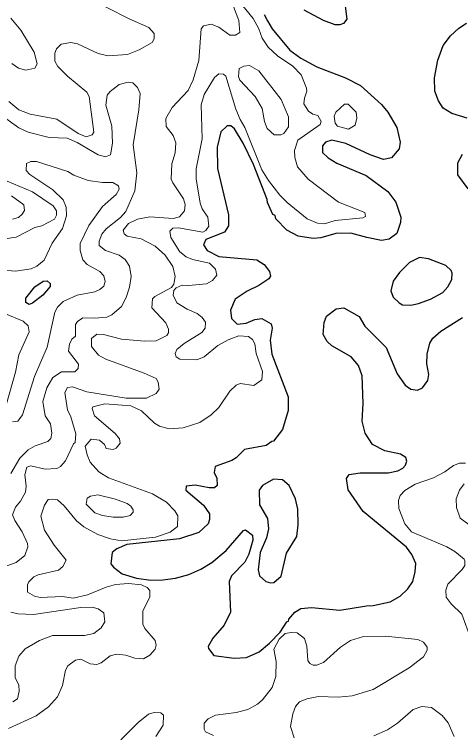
# Model space of a CAD drawing. Extents: x 763.2 to 816.8, y 7896.5 to 7952.7.
# Drawn here: x 807.081 to 809.597, y 7910.78 to 7914.83 of the extents above; entities that cross this region are included whole.
import ezdxf

# ---------------------------------------------------------------- set-up
doc = ezdxf.new("R2010")
doc.units = 0
doc.header["$LTSCALE"] = 0.064
doc.layers.add('1', color=7, linetype='Continuous', lineweight=25)
doc.layers.add('2', color=7, linetype='Continuous', lineweight=13)

msp = doc.modelspace()

# ---------------------------------------------------------------- linework, layer by layer
at = {"layer": '1'}
for points in [[(808.9465, 7914.8761), (808.9563, 7914.8027), (808.9376, 7914.778), (808.916, 7914.7708), (808.8889, 7914.7706), (808.8231, 7914.7956), (808.7157, 7914.8542)], [(808.4896, 7914.8302), (808.5085, 7914.7931), (808.5343, 7914.748), (808.6336, 7914.6276), (808.6966, 7914.5827), (808.787, 7914.5342), (808.9471, 7914.4722), (809.0318, 7914.4281), (809.1518, 7914.3213), (809.1863, 7914.2786), (809.2371, 7914.1931), (809.257, 7914.1104), (809.2502, 7914.0716), (809.2075, 7914.0208)], [(809.6348, 7914.2439), (809.5485, 7914.2718), (809.4988, 7914.3018), (809.4725, 7914.3427), (809.4526, 7914.3978), (809.4507, 7914.473), (809.4691, 7914.5713), (809.4994, 7914.6548), (809.5402, 7914.7097), (809.5879, 7914.7523), (809.631, 7914.7801)], [(808.8343, 7914.1104), (808.8185, 7914.0885), (808.8189, 7914.0514), (808.8502, 7914.0203), (808.8987, 7913.9919), (809.0647, 7913.922), (809.1873, 7913.832), (809.2325, 7913.7717), (809.2599, 7913.6859), (809.2585, 7913.6574), (809.2376, 7913.5939), (809.1935, 7913.5625), (809.1509, 7913.5557), (809.068, 7913.5711), (808.9774, 7913.5967), (808.8931, 7913.5947), (808.8083, 7913.5705), (808.7649, 7913.5671), (808.6819, 7913.5797), (808.6169, 7913.6127), (808.5557, 7913.6774), (808.5512, 7913.6953), (808.5387, 7913.7026), (808.5081, 7913.7686), (808.5059, 7913.7867), (808.4284, 7913.9835), (808.3715, 7914.1037), (808.3227, 7914.1844), (808.3017, 7914.2024), (808.2799, 7914.2013), (808.2453, 7914.1673), (808.2249, 7914.0807), (808.226, 7913.9619), (808.2888, 7913.7001), (808.2873, 7913.6386), (808.2651, 7913.6029), (808.1599, 7913.5605), (808.148, 7913.5312), (808.1682, 7913.4993), (808.2339, 7913.4651), (808.4474, 7913.4465), (808.49, 7913.4202), (808.52, 7913.381), (808.5253, 7913.3541), (808.515, 7913.3398), (808.4593, 7913.3005), (808.3927, 7913.2703), (808.3252, 7913.2248), (808.2994, 7913.1628), (808.3045, 7913.1149), (808.3375, 7913.084), (808.3877, 7913.0885), (808.4362, 7913.1098), (808.4764, 7913.1151), (808.5286, 7913.0852), (808.5336, 7913.06), (808.5225, 7912.9933), (808.5323, 7912.9146), (808.6242, 7912.6738), (808.6243, 7912.5975), (808.5932, 7912.4897), (808.5424, 7912.4239), (808.5317, 7912.4225), (808.5003, 7912.3991), (808.3778, 7912.3769), (808.3306, 7912.3302), (808.3062, 7912.3154), (808.2124, 7912.2805), (808.2071, 7912.2474), (808.2215, 7912.2143), (808.2247, 7912.1736), (808.2099, 7912.1607), (808.1798, 7912.1604), (808.1008, 7912.1765), (808.0503, 7912.1704), (808.0482, 7912.1483), (808.1475, 7912.0631), (808.1804, 7912.0147), (808.1804, 7911.982), (808.173, 7911.957), (808.1211, 7911.908), (808.0122, 7911.873), (807.714, 7911.8414), (807.6586, 7911.8168), (807.632, 7911.7966), (807.6237, 7911.7313), (807.6388, 7911.7128), (807.6876, 7911.6756), (807.7697, 7911.6508), (807.8499, 7911.6409), (807.9184, 7911.641), (807.9892, 7911.6506), (808.0652, 7911.6719), (808.1312, 7911.7017), (808.1942, 7911.74)], [(809.2075, 7914.0208), (809.162, 7914.0117), (809.0871, 7914.0374), (808.9496, 7914.1028), (808.8701, 7914.1205), (808.8343, 7914.1104)], [(809.6388, 7913.8459), (809.5808, 7913.9245), (809.5817, 7913.9932), (809.6073, 7914.0416)], [(808.4252, 7911.8653), (808.4026, 7911.7875), (808.3808, 7911.7413), (808.306, 7911.6645), (808.291, 7911.6317), (808.2988, 7911.4603), (808.2643, 7911.3864), (808.2003, 7911.3138), (808.174, 7911.2666), (808.1753, 7911.2542), (808.206, 7911.2152), (808.3194, 7911.2004), (808.3902, 7911.2037), (808.4605, 7911.2354), (808.519, 7911.2843), (808.58, 7911.3471), (808.6172, 7911.4049), (808.6271, 7911.4095), (808.6286, 7911.42), (808.6625, 7911.4588), (808.6966, 7911.4797), (808.7557, 7911.4864), (808.9168, 7911.4702), (809.0664, 7911.496), (809.1037, 7911.497), (809.2001, 7911.518), (809.2553, 7911.5489), (809.3002, 7911.592), (809.3272, 7911.6323), (809.3406, 7911.6878), (809.3437, 7911.7344), (809.3213, 7911.785), (809.2925, 7911.8254), (809.0478, 7912.0275), (808.9622, 7912.1486), (808.9532, 7912.2136), (808.9684, 7912.2359), (809.0311, 7912.2457), (809.1892, 7912.2447), (809.243, 7912.2571), (809.2706, 7912.271), (809.2867, 7912.2875), (809.2944, 7912.3102), (809.2878, 7912.3309), (809.2584, 7912.3507), (809.1707, 7912.3688), (809.0999, 7912.4044), (809.0585, 7912.4688), (809.0417, 7912.5372), (809.0482, 7912.636), (809.0416, 7912.7913), (809.0209, 7912.8506), (808.9796, 7912.8987), (808.8702, 7912.9611), (808.8451, 7912.9863), (808.8216, 7913.0249), (808.8281, 7913.092), (808.8414, 7913.1282), (808.8947, 7913.1695), (808.9377, 7913.1753), (809.025, 7913.1264), (809.0572, 7913.073), (809.1775, 7912.9513), (809.2386, 7912.8035), (809.2839, 7912.7399), (809.3163, 7912.716), (809.3538, 7912.7109), (809.3821, 7912.7242), (809.4114, 7912.7652), (809.4178, 7912.8002), (809.4066, 7912.8595), (809.4093, 7912.9134), (809.4231, 7912.977), (809.4401, 7913.0041), (809.4865, 7913.044), (809.6086, 7913.1207)], [(808.1942, 7911.74), (808.2753, 7911.808), (808.3728, 7911.9201), (808.3838, 7911.9229), (808.4236, 7911.8932), (808.4252, 7911.8653)]]:
    msp.add_lwpolyline(points, dxfattribs=at)
for points in [[(809.4965, 7913.2619), (809.5243, 7913.2937), (809.5476, 7913.3359), (809.5494, 7913.3706), (809.544, 7913.3867), (809.5142, 7913.4144), (809.4157, 7913.4521), (809.3644, 7913.4583), (809.308, 7913.4305), (809.2522, 7913.3755), (809.216, 7913.3254), (809.2029, 7913.2719), (809.2163, 7913.2365), (809.2499, 7913.2027), (809.2701, 7913.1926), (809.3161, 7913.1908), (809.3589, 7913.1995), (809.4279, 7913.2246)], [(807.1952, 7913.2929), (807.2431, 7913.3264), (807.2658, 7913.3284), (807.2824, 7913.3128), (807.2825, 7913.2954), (807.2416, 7913.2463), (807.1829, 7913.2011), (807.1634, 7913.1944), (807.1453, 7913.2057), (807.1458, 7913.2306)], [(808.6299, 7912.1742), (808.592, 7912.2056), (808.5419, 7912.2095), (808.4803, 7912.1738), (808.4615, 7912.147), (808.463, 7912.0648), (808.5089, 7911.9877), (808.5141, 7911.9286), (808.5023, 7911.8794), (808.4663, 7911.7963), (808.4552, 7911.6984), (808.4628, 7911.6644), (808.4986, 7911.6325), (808.5249, 7911.6247), (808.5433, 7911.6263), (808.5848, 7911.6631), (808.6159, 7911.793), (808.6735, 7911.8866), (808.6818, 7911.9523), (808.6785, 7912.0402), (808.6668, 7912.0994)]]:
    msp.add_lwpolyline(points, close=True, dxfattribs=at)
at = {"layer": '2'}
for points in [[(807.0499, 7914.3379), (807.106, 7914.2924), (807.1702, 7914.2682), (807.3207, 7914.2385), (807.4397, 7914.1579), (807.4863, 7914.1393), (807.5194, 7914.1506), (807.5278, 7914.1656), (807.5016, 7914.3673), (807.4898, 7914.3921), (807.3795, 7914.4825), (807.3249, 7914.5364), (807.3091, 7914.5666), (807.3093, 7914.6114), (807.3191, 7914.6362), (807.3453, 7914.6611), (807.3994, 7914.6714), (807.4358, 7914.6641), (807.5524, 7914.6092), (807.608, 7914.5961), (807.719, 7914.6039), (807.7842, 7914.6293), (807.8569, 7914.6721), (807.8697, 7914.693), (807.8681, 7914.7222), (807.8381, 7914.7568), (807.7283, 7914.8055), (807.4761, 7914.934)], [(808.1096, 7912.882), (808.0131, 7912.8867), (807.9937, 7912.9), (807.9883, 7912.9187), (807.997, 7912.9396), (808.0375, 7912.9737), (808.1382, 7913.0368), (808.1557, 7913.06), (808.1576, 7913.0951), (808.1404, 7913.1207), (808.1121, 7913.1426), (808.0551, 7913.1681), (807.9969, 7913.204), (807.977, 7913.2466), (807.9803, 7913.2741), (807.9938, 7913.2879), (808.0277, 7913.3039), (808.0622, 7913.3008), (808.1646, 7913.3109), (808.197, 7913.3288), (808.2222, 7913.3598), (808.2156, 7913.3927), (808.1803, 7913.4271), (808.0853, 7913.4471), (808.0485, 7913.4639), (808.0129, 7913.4905), (807.9623, 7913.5714), (807.9575, 7913.6086), (807.9747, 7913.6242), (808.0057, 7913.626), (808.1443, 7913.6017), (808.1608, 7913.6116), (808.1768, 7913.6364), (808.1715, 7913.6858), (808.1395, 7913.7331), (808.128, 7913.766), (808.1064, 7913.9021), (808.105, 7913.9598), (808.1394, 7914.1281), (808.1349, 7914.3194), (808.1516, 7914.3786), (808.2093, 7914.4746), (808.2328, 7914.4939), (808.2597, 7914.4936), (808.274, 7914.4821), (808.3298, 7914.2957), (808.3538, 7914.2382), (808.3808, 7914.1929), (808.4767, 7913.9526), (808.5138, 7913.893), (808.5771, 7913.8114), (808.6182, 7913.7687), (808.7315, 7913.6773), (808.7909, 7913.652), (808.8303, 7913.6495), (808.8895, 7913.6676), (809.0456, 7913.6821), (809.061, 7913.6904), (809.0562, 7913.7126), (808.9091, 7913.7713), (808.7371, 7913.9011), (808.6778, 7913.9697), (808.6621, 7914.0223), (808.6605, 7914.0617), (808.6795, 7914.1209), (808.8053, 7914.2086), (808.8099, 7914.2255), (808.7914, 7914.2589), (808.7645, 7914.2679), (808.74, 7914.2851), (808.7134, 7914.325), (808.7165, 7914.3582), (808.7291, 7914.3963), (808.7279, 7914.4144), (808.6977, 7914.4895), (808.6505, 7914.5383), (808.5652, 7914.5959), (808.5117, 7914.6446), (808.4781, 7914.6958), (808.4601, 7914.748), (808.4274, 7914.8072), (808.3453, 7914.9075)], [(808.3165, 7914.8741), (808.3463, 7914.7953), (808.3514, 7914.7283), (808.3277, 7914.7126), (808.2957, 7914.7134), (808.2341, 7914.7572), (808.1911, 7914.7747), (808.1479, 7914.7663), (808.1348, 7914.7484), (808.1212, 7914.5705), (808.0889, 7914.4608), (808.0606, 7914.4011), (807.9697, 7914.3044), (807.9353, 7914.2422), (807.9374, 7914.1972), (807.9766, 7914.1471), (807.9917, 7914.1054), (807.9883, 7914.0492), (807.9684, 7913.9881), (807.9653, 7913.9017), (807.9737, 7913.8795), (808.0348, 7913.7908), (808.044, 7913.7574), (808.0404, 7913.7229), (808.0115, 7913.6891), (807.9759, 7913.6789), (807.8437, 7913.6887), (807.7751, 7913.6745), (807.7237, 7913.6507), (807.6945, 7913.6139), (807.7007, 7913.5922), (807.7166, 7913.579), (807.7959, 7913.5653), (807.8746, 7913.5226), (807.9307, 7913.4717), (807.9747, 7913.4084), (807.9882, 7913.3524), (807.9798, 7913.3087), (807.9671, 7913.2898), (807.8733, 7913.2401), (807.8588, 7913.2253), (807.8556, 7913.1756), (807.9347, 7913.0907)], [(807.0599, 7914.8095), (807.1179, 7914.7416), (807.1913, 7914.6166), (807.209, 7914.5503), (807.1961, 7914.5273), (807.1459, 7914.5154), (807.1031, 7914.5266), (807.0664, 7914.5531)], [(807.0196, 7914.2527), (807.1057, 7914.1909), (807.159, 7914.1651), (807.2762, 7914.1358), (807.3775, 7914.1316), (807.435, 7914.1073), (807.554, 7914.0381), (807.5948, 7914.0272), (807.6232, 7914.038), (807.6349, 7914.1044), (807.6298, 7914.1997), (807.5955, 7914.3187), (807.6042, 7914.3741), (807.6206, 7914.3952), (807.6722, 7914.4343), (807.7223, 7914.4477), (807.7492, 7914.4446), (807.7752, 7914.4186), (807.7892, 7914.3837), (807.7829, 7914.2925), (807.75, 7914.0946), (807.7713, 7913.9375), (807.7597, 7913.835), (807.7096, 7913.7187), (807.6787, 7913.6849), (807.5983, 7913.6207), (807.5741, 7913.5916), (807.5594, 7913.5515), (807.5596, 7913.5261), (807.5946, 7913.4989), (807.671, 7913.4733), (807.7049, 7913.4477), (807.7305, 7913.4101), (807.74, 7913.3524), (807.7301, 7913.2926), (807.7119, 7913.2328), (807.6856, 7913.1835), (807.6304, 7913.1358), (807.602, 7913.1234), (807.5345, 7913.1168), (807.4663, 7913.1184), (807.4367, 7913.0993), (807.4248, 7913.0817), (807.4244, 7913.0155), (807.4051, 7912.9982), (807.392, 7912.971), (807.3852, 7912.9304), (807.4424, 7912.8573), (807.4406, 7912.8342), (807.422, 7912.8145), (807.3456, 7912.8146), (807.2966, 7912.7832), (807.2637, 7912.7246), (807.2408, 7912.6464), (807.2535, 7912.5668), (807.2835, 7912.5221), (807.2914, 7912.4682), (807.2865, 7912.4387), (807.2695, 7912.4217), (807.1977, 7912.3968), (807.1584, 7912.3755), (807.1119, 7912.3272), (807.0615, 7912.2414)], [(806.9933, 7913.3897), (807.0867, 7913.383), (807.1753, 7913.3948), (807.2076, 7913.4109), (807.2477, 7913.4445), (807.2932, 7913.5391), (807.3521, 7913.623), (807.3752, 7913.6942), (807.3736, 7913.7422), (807.3549, 7913.7845), (807.298, 7913.8414), (807.168, 7913.927), (807.147, 7913.949), (807.1497, 7913.9887), (807.1738, 7914.0006), (807.205, 7914.0006), (807.3812, 7913.9435), (807.4154, 7913.9235), (807.4975, 7913.894), (807.5784, 7913.8826), (807.6368, 7913.8829), (807.6676, 7913.8637), (807.6711, 7913.8437), (807.654, 7913.8147), (807.5778, 7913.7466), (807.5005, 7913.6399), (807.4524, 7913.5384), (807.4511, 7913.499), (807.4673, 7913.4462), (807.4911, 7913.4202), (807.5626, 7913.3796), (807.5854, 7913.3563), (807.5922, 7913.3243), (807.5854, 7913.2982), (807.5625, 7913.2784), (807.5337, 7913.2649), (807.4344, 7913.2465), (807.3558, 7913.2104), (807.3233, 7913.1786), (807.308, 7913.1512), (807.2651, 7912.954), (807.194, 7912.7883), (807.127, 7912.5728), (807.101, 7912.537), (807.0697, 7912.5319)], [(807.0275, 7913.5639), (807.0913, 7913.5748), (807.1961, 7913.6293), (807.2346, 7913.6379), (807.3067, 7913.6746), (807.3177, 7913.6983), (807.3175, 7913.7226), (807.2987, 7913.7498), (807.1829, 7913.8299), (807.0395, 7913.8896)], [(807.0707, 7913.6756), (807.1033, 7913.6854), (807.1254, 7913.7035), (807.1384, 7913.7239), (807.1347, 7913.7561), (807.0637, 7913.8065)], [(807.0369, 7912.6333), (807.0874, 7912.8121), (807.1053, 7912.91), (807.1642, 7913.0406), (807.159, 7913.0735), (807.1299, 7913.101), (807.0314, 7913.1424)], [(807.9347, 7913.0907), (807.9497, 7913.0549), (807.9503, 7913.0338), (807.941, 7913.0194), (807.8806, 7912.9888), (807.8171, 7912.987)], [(807.8171, 7912.987), (807.6842, 7912.9984), (807.5835, 7913.0251), (807.5456, 7913.0263), (807.5151, 7913.003), (807.5161, 7912.9582), (807.5544, 7912.9082), (807.5963, 7912.8861), (807.8131, 7912.8075), (807.8808, 7912.7767), (807.8909, 7912.7562), (807.8976, 7912.7176), (807.8793, 7912.6929), (807.8255, 7912.6666), (807.7112, 7912.6665), (807.4893, 7912.7021), (807.4088, 7912.7302), (807.38, 7912.7265), (807.3643, 7912.6989), (807.3807, 7912.601), (807.3987, 7912.5616), (807.4275, 7912.4649), (807.4243, 7912.4156), (807.4139, 7912.4082), (807.3685, 7912.3132), (807.3411, 7912.2809), (807.3207, 7912.2701), (807.2543, 7912.2655), (807.1741, 7912.2851), (807.151, 7912.2771), (807.1403, 7912.2336), (807.1468, 7912.1692), (807.1436, 7912.1363), (807.1146, 7912.0852), (807.0863, 7912.0513), (807.0695, 7912.0091), (807.0834, 7911.9766), (807.1254, 7911.9121), (807.1545, 7911.8476), (807.1566, 7911.8273), (807.1405, 7911.7796), (807.0909, 7911.7397), (807.0117, 7911.7121)], [(807.382, 7911.1573), (807.4248, 7911.1888), (807.4552, 7911.1938), (807.5081, 7911.1688), (807.5454, 7911.1654), (807.5695, 7911.1735), (807.6199, 7911.2125), (807.6573, 7911.2233), (807.7084, 7911.2173), (807.7592, 7911.2008), (807.8084, 7911.1973), (807.8438, 7911.2171), (807.8746, 7911.2515), (807.8798, 7911.2736), (807.8748, 7911.3), (807.8161, 7911.3684), (807.8042, 7911.391), (807.8046, 7911.4662), (807.8452, 7911.5446), (807.8452, 7911.5826), (807.8303, 7911.5981), (807.7972, 7911.614), (807.7244, 7911.6212), (807.6502, 7911.6151), (807.5981, 7911.6012), (807.4937, 7911.5565), (807.4121, 7911.5392), (807.3529, 7911.5488), (807.2262, 7911.5424), (807.1944, 7911.549), (807.1549, 7911.5717), (807.1548, 7911.6135), (807.1626, 7911.6305), (807.1897, 7911.6585), (807.2156, 7911.6707), (807.3303, 7911.6958), (807.3534, 7911.7176), (807.3731, 7911.7536), (807.3046, 7911.8365), (807.2502, 7911.9226), (807.2292, 7912.0003), (807.2499, 7912.0625), (807.2711, 7912.0944), (807.297, 7912.0975), (807.3235, 7912.0921), (807.3621, 7912.0598), (807.4316, 7911.9741), (807.4717, 7911.9408), (807.5507, 7911.8982), (807.6228, 7911.8733), (807.685, 7911.8613), (807.8769, 7911.883), (807.9597, 7911.9102), (808, 7911.9432), (808.0028, 7912.0023), (807.9861, 7912.0309), (807.9383, 7912.0801), (807.8591, 7912.1271), (807.6116, 7912.2162), (807.5578, 7912.2501), (807.5077, 7912.3053), (807.4903, 7912.3459), (807.4804, 7912.3948), (807.5131, 7912.4359), (807.5607, 7912.4295), (807.588, 7912.4056), (807.5981, 7912.3816), (807.6377, 7912.3772), (807.654, 7912.3839), (807.6774, 7912.4127), (807.6741, 7912.4361), (807.6492, 7912.4663), (807.5331, 7912.5666), (807.5202, 7912.6083), (807.5231, 7912.618), (807.5915, 7912.6335), (807.7368, 7912.6236), (807.7981, 7912.5951), (807.8717, 7912.5245), (807.8986, 7912.5084), (807.9537, 7912.4923), (808.032, 7912.4989), (808.1273, 7912.5298), (808.1899, 7912.5723), (808.2338, 7912.6132), (808.2963, 7912.7063), (808.3318, 7912.7387), (808.3547, 7912.7485), (808.4312, 7912.7375), (808.4761, 7912.7691), (808.4794, 7912.8164), (808.4434, 7912.9185), (808.4371, 7912.9727), (808.4227, 7912.9961), (808.4005, 7913.0147)], [(808.4005, 7913.0147), (808.3472, 7913.0185), (808.2857, 7912.995), (808.2287, 7912.9626), (808.1515, 7912.8986), (808.1096, 7912.882)], [(809.3206, 7911.9129), (809.2825, 7911.9569), (809.2488, 7912.0436), (809.2471, 7912.0885), (809.2563, 7912.1182), (809.2818, 7912.1464), (809.3408, 7912.1816), (809.4448, 7912.2171), (809.5084, 7912.2507), (809.5574, 7912.2872), (809.59, 7912.2996), (809.6253, 7912.2999)], [(809.6174, 7912.1829), (809.5904, 7912.1481), (809.5726, 7912.0994), (809.5744, 7912.0504), (809.5952, 7911.9899), (809.6442, 7911.9536)], [(810.2301, 7910.8898), (810.1888, 7910.9144), (810.1417, 7910.9272), (810.1112, 7910.9276), (810.0573, 7910.9162), (809.9844, 7910.9362), (809.9417, 7910.9622), (809.8743, 7911.0185), (809.7796, 7911.1167), (809.6824, 7911.2554), (809.6556, 7911.3097), (809.604, 7911.448), (809.5442, 7911.5067), (809.5151, 7911.5449), (809.5134, 7911.5827), (809.5243, 7911.6182), (809.6068, 7911.7007), (809.6201, 7911.7221), (809.6218, 7911.7481), (809.6165, 7911.759), (809.5643, 7911.8019), (809.5203, 7911.8273), (809.3206, 7911.9129)], [(807.0608, 7911.4594), (807.1024, 7911.4503), (807.1886, 7911.4471), (807.4548, 7911.4864), (807.5192, 7911.488), (807.554, 7911.4792), (807.5845, 7911.4563), (807.5901, 7911.4055), (807.5698, 7911.372), (807.5296, 7911.3386), (807.4753, 7911.3287), (807.2965, 7911.3285), (807.2216, 7911.2995), (807.1421, 7911.2523), (807.1059, 7911.212), (807.0855, 7911.1577), (807.0846, 7911.0919), (807.1055, 7911.0476), (807.1073, 7911.0147), (807.0987, 7910.9717), (807.0722, 7910.9537)], [(808.7959, 7910.9835), (808.9069, 7910.9803), (808.9858, 7910.9885), (809.1047, 7911.0233), (809.3073, 7911.146), (809.3872, 7911.2076), (809.4079, 7911.2451), (809.4076, 7911.2626), (809.3887, 7911.2903), (809.3559, 7911.3059), (809.1731, 7911.3237), (809.0499, 7911.3225), (808.9754, 7911.3003), (808.9196, 7911.2624), (808.8242, 7911.1751), (808.7844, 7911.1612), (808.7657, 7911.1611), (808.7476, 7911.1694), (808.7361, 7911.1864), (808.7308, 7911.2685), (808.7158, 7911.3109), (808.6751, 7911.3433), (808.6407, 7911.345), (808.6086, 7911.3386), (808.5737, 7911.3075), (808.5447, 7911.2514), (808.5568, 7911.1818), (808.5553, 7911.0976), (808.5336, 7911.0344), (808.4797, 7910.9656), (808.4516, 7910.9409), (808.3966, 7910.9115), (808.3311, 7910.8946), (808.2141, 7910.8784), (808.1741, 7910.8586), (808.1514, 7910.8328), (808.1508, 7910.7992), (808.1583, 7910.7846), (808.2042, 7910.7649)], [(807.2043, 7910.8751), (807.2732, 7910.9261), (807.324, 7910.9819), (807.3517, 7911.0463), (807.3696, 7911.1319), (807.382, 7911.1573)], [(808.6381, 7910.8155), (808.6509, 7910.8868), (808.6668, 7910.9271), (808.6879, 7910.9532), (808.7294, 7910.9703), (808.7959, 7910.9835)], [(809.5607, 7910.759), (809.5261, 7910.8351), (809.493, 7910.8772), (809.4329, 7910.9214), (809.3776, 7910.9276), (809.3297, 7910.9104), (809.2406, 7910.8346), (809.184, 7910.7958), (809.1081, 7910.7619)], [(807.8782, 7910.7584), (807.9194, 7910.8217), (807.9208, 7910.8792), (807.9072, 7910.8913), (807.869, 7910.8947), (807.8362, 7910.8851), (807.7785, 7910.8379), (807.6814, 7910.7391)], [(807.0471, 7910.803), (807.2043, 7910.8751)], [(808.6581, 7910.7519), (808.6381, 7910.8155)]]:
    msp.add_lwpolyline(points, dxfattribs=at)
for points in [[(808.4601, 7914.5115), (808.4062, 7914.5415), (808.3745, 7914.5381), (808.3483, 7914.5246), (808.345, 7914.4798), (808.3517, 7914.4598), (808.4385, 7914.3669), (808.4776, 7914.3002), (808.4912, 7914.2261), (808.5065, 7914.1861), (808.5463, 7914.1504), (808.5834, 7914.1502), (808.6002, 7914.1592), (808.6272, 7914.1962), (808.6257, 7914.2523), (808.5851, 7914.3503)], [(808.9416, 7914.3244), (808.9621, 7914.3245), (809.008, 7914.2794), (809.0119, 7914.2443), (809.0022, 7914.2054), (808.9651, 7914.1819), (808.902, 7914.1988), (808.889, 7914.217), (808.884, 7914.2553), (808.8943, 7914.2792)], [(807.7163, 7912.0724), (807.6502, 7912.0971), (807.5508, 7912.1206), (807.5103, 7912.1141), (807.4906, 7912.1024), (807.4848, 7912.0687), (807.5344, 7912.0193), (807.5767, 7912.0048), (807.6383, 7911.9959), (807.6941, 7911.9959), (807.7338, 7912.0048), (807.7496, 7912.0226), (807.7498, 7912.0363), (807.7383, 7912.0565)]]:
    msp.add_lwpolyline(points, close=True, dxfattribs=at)

doc.saveas('drawing.dxf')
